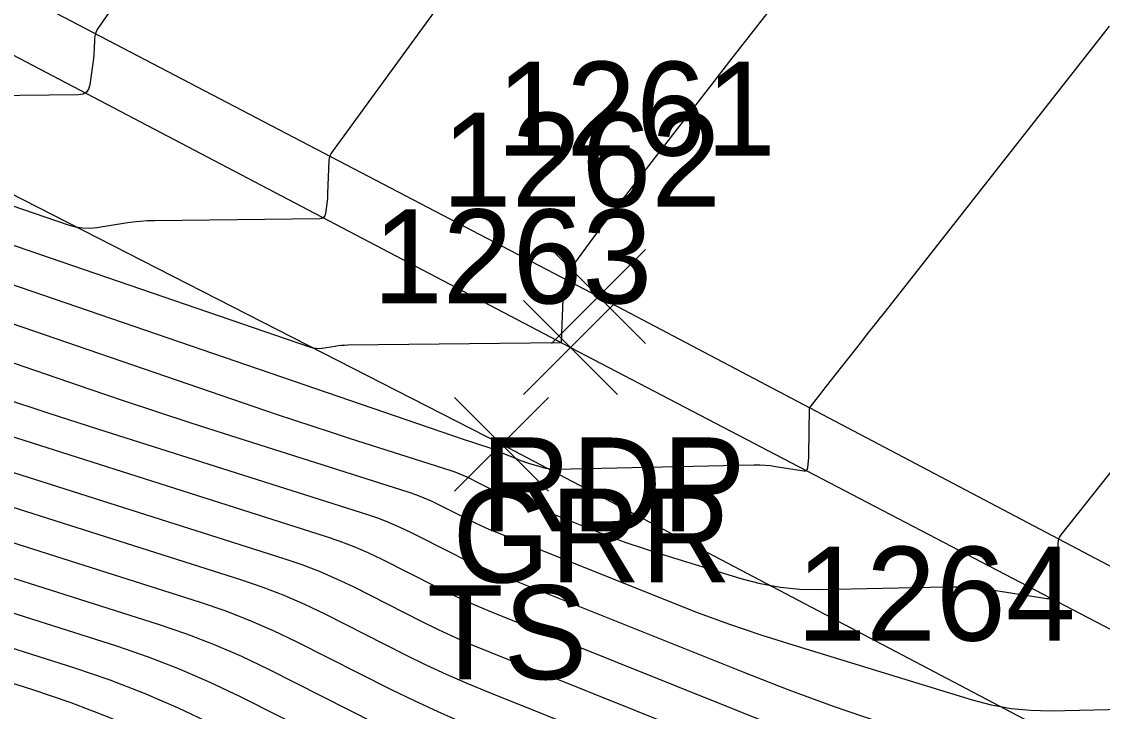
# Model space of a CAD drawing. Extents: x 1650836 to 1652450, y 332578 to 333908.
# Drawn here: x 1652057.01 to 1652080.03, y 332787.8 to 332802.49 of the extents above; entities that cross this region are included whole.
import ezdxf

# ---------------------------------------------------------------- set-up
doc = ezdxf.new("R2010")
doc.units = 0
for name, color, linetype in [('L_A', 7, 'Continuous'), ('L_I', 7, 'Continuous'), ('L_TIC', 7, 'Continuous'), ('LELB', 7, 'Continuous'), ('LSOGCMA', 7, 'Continuous'), ('LSOGCMI', 7, 'Continuous'), ('P_A', 7, 'Continuous'), ('P_I', 7, 'Continuous'), ('P_TIC', 7, 'Continuous'), ('PET', 7, 'Continuous'), ('R_A', 7, 'Continuous'), ('R_I', 7, 'Continuous'), ('R_TIC', 7, 'Continuous'), ('RGR', 7, 'Continuous'), ('S_I', 7, 'Continuous')]:
    doc.layers.add(name, color=color, linetype=linetype)

msp = doc.modelspace()

# ---------------------------------------------------------------- linework, layer by layer
at = {"layer": 'L_TIC'}
for points in [[(1652066.23, 332792.489), (1652068.23, 332794.489)], [(1652068.23, 332792.489), (1652066.23, 332794.489)]]:
    msp.add_lwpolyline(points, dxfattribs=at)
at = {"layer": 'LELB'}
msp.add_lwpolyline([(1651844.759, 332915.941), (1651880.379, 332894.976), (1651917.082, 332874.787), (1651949.824, 332853.945), (1651967.074, 332844.342), (1652000.53, 332828.254), (1652035.357, 332809.776), (1652067.23, 332793.489), (1652106.029, 332773.108), (1652143.274, 332753.324), (1652172.167, 332734.049)], dxfattribs=at)
at = {"layer": 'LSOGCMA'}
for points in [[(1652084.408, 332798.193), (1652079.147, 332791.563), (1652079.118, 332791.52), (1652079.098, 332791.475), (1652079.085, 332791.426), (1652079.08, 332791.375), (1652079.073, 332790.881), (1652079.073, 332790.852), (1652079.071, 332790.822), (1652079.069, 332790.793), (1652079.067, 332790.764), (1652079.023, 332790.335), (1652079.006, 332790.265), (1652078.97, 332790.219), (1652078.917, 332790.197), (1652078.845, 332790.198), (1652077.624, 332790.388), (1652077.393, 332790.419), (1652077.161, 332790.44), (1652076.929, 332790.45), (1652076.696, 332790.45), (1652074.013, 332790.394), (1652073.587, 332790.402), (1652073.166, 332790.443), (1652072.75, 332790.518), (1652072.338, 332790.627), (1652070.624, 332791.151), (1652070.255, 332791.269), (1652069.888, 332791.394), (1652069.524, 332791.527), (1652069.162, 332791.667), (1652067.175, 332792.464), (1652067.089, 332792.5), (1652067.003, 332792.537), (1652066.919, 332792.577), (1652066.835, 332792.618), (1652066.501, 332792.787), (1652066.417, 332792.827), (1652066.332, 332792.864), (1652066.245, 332792.897), (1652066.156, 332792.927), (1652063.995, 332793.614), (1652063.606, 332793.739), (1652063.217, 332793.866), (1652062.829, 332793.995), (1652062.441, 332794.127), (1652036.56, 332803.009)], [(1652099.467, 332773.331), (1652077.425, 332781.287), (1652076.819, 332781.485), (1652076.204, 332781.642), (1652075.58, 332781.76), (1652074.947, 332781.838), (1652072.399, 332782.072), (1652071.768, 332782.153), (1652071.147, 332782.279), (1652070.537, 332782.45), (1652069.938, 332782.665), (1652066.609, 332784), (1652065.86, 332784.31), (1652065.118, 332784.635), (1652064.384, 332784.977), (1652063.656, 332785.335), (1652060.452, 332786.954), (1652059.67, 332787.33), (1652058.875, 332787.673), (1652058.067, 332787.984), (1652057.246, 332788.263), (1652039.633, 332793.856)]]:
    msp.add_lwpolyline(points, dxfattribs=at)
at = {"layer": 'LSOGCMI'}
for points in [[(1652067.548, 332805.106), (1652063.62, 332799.719), (1652063.592, 332799.676), (1652063.572, 332799.629), (1652063.559, 332799.58), (1652063.554, 332799.529), (1652063.527, 332798.828), (1652063.525, 332798.774), (1652063.521, 332798.72), (1652063.516, 332798.667), (1652063.509, 332798.613), (1652063.48, 332798.4), (1652063.467, 332798.353), (1652063.442, 332798.32), (1652063.406, 332798.299), (1652063.358, 332798.292), (1652059.84, 332798.249), (1652059.685, 332798.244), (1652059.53, 332798.234), (1652059.376, 332798.218), (1652059.222, 332798.197), (1652058.608, 332798.1), (1652058.456, 332798.085), (1652058.305, 332798.089), (1652058.155, 332798.112), (1652058.008, 332798.153), (1652036.086, 332805.676)], [(1652072.908, 332802.698), (1652072.499, 332802.172), (1652072.09, 332801.645), (1652071.681, 332801.118), (1652069.335, 332798.089), (1652069.255, 332797.984), (1652069.175, 332797.879), (1652069.096, 332797.773), (1652069.018, 332797.667), (1652068.706, 332797.239), (1652068.638, 332797.13), (1652068.587, 332797.013), (1652068.555, 332796.891), (1652068.541, 332796.762), (1652068.5, 332795.674), (1652068.5, 332795.665), (1652068.498, 332795.657), (1652068.498, 332795.655), (1652068.497, 332795.654), (1652068.496, 332795.653), (1652068.494, 332795.653), (1652063.958, 332795.597), (1652063.889, 332795.595), (1652063.82, 332795.59), (1652063.752, 332795.583), (1652063.684, 332795.574), (1652063.412, 332795.531), (1652063.345, 332795.525), (1652063.278, 332795.526), (1652063.212, 332795.536), (1652063.146, 332795.555), (1652036.244, 332804.787)], [(1652060.192, 332804.595), (1652058.632, 332802.34), (1652058.602, 332802.29), (1652058.58, 332802.237), (1652058.566, 332802.182), (1652058.56, 332802.125), (1652058.551, 332801.889), (1652058.548, 332801.83), (1652058.544, 332801.771), (1652058.538, 332801.712), (1652058.531, 332801.654), (1652058.461, 332801.143), (1652058.435, 332801.051), (1652058.387, 332800.985), (1652058.316, 332800.945), (1652058.221, 332800.931), (1652055.722, 332800.9)], [(1652036.402, 332803.898), (1652066.415, 332793.598), (1652066.481, 332793.576), (1652066.547, 332793.554), (1652066.613, 332793.532), (1652066.679, 332793.511), (1652067.047, 332793.394), (1652067.062, 332793.389), (1652067.077, 332793.383), (1652067.092, 332793.377), (1652067.106, 332793.37), (1652067.163, 332793.341), (1652067.177, 332793.334), (1652067.192, 332793.327), (1652067.206, 332793.321), (1652067.221, 332793.315), (1652067.559, 332793.179), (1652067.621, 332793.155), (1652067.683, 332793.133), (1652067.745, 332793.111), (1652067.808, 332793.091), (1652068.1, 332793.002), (1652068.17, 332792.984), (1652068.241, 332792.971), (1652068.313, 332792.964), (1652068.385, 332792.962), (1652072.616, 332793.051), (1652072.73, 332793.051), (1652072.844, 332793.046), (1652072.957, 332793.036), (1652073.07, 332793.02), (1652073.669, 332792.927), (1652073.704, 332792.927), (1652073.73, 332792.938), (1652073.747, 332792.96), (1652073.756, 332792.994), (1652073.777, 332793.204), (1652073.778, 332793.219), (1652073.779, 332793.233), (1652073.78, 332793.248), (1652073.78, 332793.262), (1652073.794, 332794.249), (1652073.795, 332794.258), (1652073.797, 332794.266), (1652073.8, 332794.273), (1652073.805, 332794.28), (1652074.058, 332794.605), (1652074.102, 332794.661), (1652074.146, 332794.717), (1652074.19, 332794.773), (1652074.234, 332794.83), (1652074.904, 332795.679), (1652075.03, 332795.839), (1652075.157, 332795.999), (1652075.283, 332796.16), (1652075.409, 332796.32), (1652079.954, 332802.098), (1652080.184, 332802.389)], [(1652080.776, 332787.85), (1652078.926, 332787.811), (1652078.502, 332787.819), (1652078.084, 332787.86), (1652077.669, 332787.934), (1652077.26, 332788.042), (1652073.44, 332789.212), (1652072.764, 332789.426), (1652072.093, 332789.655), (1652071.426, 332789.898), (1652070.765, 332790.156), (1652067.129, 332791.613), (1652066.971, 332791.679), (1652066.815, 332791.747), (1652066.66, 332791.819), (1652066.507, 332791.895), (1652065.896, 332792.203), (1652065.742, 332792.277), (1652065.586, 332792.345), (1652065.427, 332792.406), (1652065.265, 332792.461), (1652061.311, 332793.717), (1652060.598, 332793.945), (1652059.887, 332794.178), (1652059.177, 332794.415), (1652058.468, 332794.656), (1652036.718, 332802.12)], [(1652036.876, 332801.231), (1652054.495, 332795.185), (1652055.525, 332794.834), (1652056.557, 332794.49), (1652057.591, 332794.152), (1652058.627, 332793.82), (1652064.374, 332791.995), (1652064.609, 332791.915), (1652064.84, 332791.826), (1652065.068, 332791.728), (1652065.291, 332791.62), (1652066.178, 332791.172), (1652066.401, 332791.062), (1652066.626, 332790.957), (1652066.854, 332790.858), (1652067.083, 332790.763), (1652072.368, 332788.644), (1652073.329, 332788.27), (1652074.297, 332787.917), (1652075.273, 332787.584), (1652076.256, 332787.272), (1652082.321, 332785.415)], [(1652036.958, 332796.205), (1652059.028, 332789.196), (1652059.703, 332788.967), (1652060.367, 332788.711), (1652061.02, 332788.429), (1652061.662, 332788.121), (1652064.21, 332786.833), (1652064.85, 332786.518), (1652065.496, 332786.218), (1652066.149, 332785.931), (1652066.808, 332785.658), (1652071.714, 332783.691), (1652072.145, 332783.536), (1652072.583, 332783.414), (1652073.029, 332783.323), (1652073.483, 332783.265), (1652075.314, 332783.097), (1652075.769, 332783.041), (1652076.217, 332782.956), (1652076.659, 332782.843), (1652077.094, 332782.701), (1652103.425, 332773.197)], [(1652041.123, 332795.631), (1652059.919, 332789.663), (1652060.52, 332789.458), (1652061.112, 332789.23), (1652061.694, 332788.979), (1652062.267, 332788.704), (1652064.538, 332787.556), (1652065.108, 332787.276), (1652065.685, 332787.008), (1652066.266, 332786.752), (1652066.854, 332786.509), (1652072.602, 332784.204), (1652072.949, 332784.079), (1652073.301, 332783.981), (1652073.66, 332783.908), (1652074.025, 332783.861), (1652075.497, 332783.726), (1652075.863, 332783.681), (1652076.223, 332783.613), (1652076.579, 332783.522), (1652076.929, 332783.408), (1652105.405, 332773.13)], [(1652036.597, 332795.57), (1652058.137, 332788.73), (1652058.885, 332788.476), (1652059.621, 332788.192), (1652060.345, 332787.879), (1652061.057, 332787.537), (1652063.881, 332786.11), (1652064.591, 332785.761), (1652065.308, 332785.428), (1652066.031, 332785.11), (1652066.762, 332784.808), (1652070.826, 332783.178), (1652071.341, 332782.993), (1652071.865, 332782.846), (1652072.398, 332782.738), (1652072.941, 332782.669), (1652075.131, 332782.468), (1652075.674, 332782.401), (1652076.21, 332782.299), (1652076.739, 332782.164), (1652077.26, 332781.994), (1652101.446, 332773.264)], [(1652045.288, 332795.058), (1652060.81, 332790.129), (1652061.338, 332789.95), (1652061.858, 332789.749), (1652062.369, 332789.529), (1652062.872, 332789.287), (1652064.866, 332788.279), (1652065.367, 332788.033), (1652065.873, 332787.798), (1652066.384, 332787.573), (1652066.9, 332787.36), (1652073.491, 332784.717), (1652073.753, 332784.623), (1652074.019, 332784.548), (1652074.291, 332784.493), (1652074.567, 332784.458), (1652075.68, 332784.356), (1652075.957, 332784.321), (1652076.23, 332784.27), (1652076.498, 332784.201), (1652076.763, 332784.115), (1652100.155, 332775.671)], [(1652091.577, 332779.415), (1652076.598, 332784.822), (1652076.418, 332784.88), (1652076.236, 332784.927), (1652076.051, 332784.962), (1652075.864, 332784.985), (1652075.108, 332785.054), (1652074.921, 332785.078), (1652074.737, 332785.115), (1652074.556, 332785.166), (1652074.379, 332785.23), (1652066.946, 332788.21), (1652066.501, 332788.394), (1652066.061, 332788.588), (1652065.626, 332788.79), (1652065.194, 332789.002), (1652063.477, 332789.87), (1652063.044, 332790.078), (1652062.603, 332790.269), (1652062.156, 332790.441), (1652061.701, 332790.595), (1652049.453, 332794.485)], [(1652053.258, 332794.026), (1652062.592, 332791.062), (1652062.974, 332790.932), (1652063.349, 332790.788), (1652063.718, 332790.628), (1652064.082, 332790.454), (1652065.522, 332789.726), (1652065.884, 332789.548), (1652066.25, 332789.377), (1652066.619, 332789.215), (1652066.992, 332789.061), (1652075.267, 332785.743), (1652075.36, 332785.709), (1652075.455, 332785.683), (1652075.552, 332785.663), (1652075.65, 332785.651), (1652076.047, 332785.614), (1652076.145, 332785.602), (1652076.243, 332785.584), (1652076.338, 332785.559), (1652076.433, 332785.528), (1652083, 332783.158)], [(1652076.155, 332786.256), (1652067.037, 332789.912), (1652066.736, 332790.036), (1652066.438, 332790.167), (1652066.143, 332790.305), (1652065.85, 332790.449), (1652064.686, 332791.037), (1652064.393, 332791.178), (1652064.095, 332791.307), (1652063.791, 332791.423), (1652063.483, 332791.528), (1652055.942, 332793.923)]]:
    msp.add_lwpolyline(points, dxfattribs=at)
at = {"layer": 'P_TIC'}
for points in [[(1652068.296, 332795.636), (1652070.296, 332797.636)], [(1652070.296, 332795.636), (1652068.296, 332797.636)]]:
    msp.add_lwpolyline(points, dxfattribs=at)
at = {"layer": 'PET'}
msp.add_lwpolyline([(1651764.546, 332972.615), (1651784.506, 332958.597), (1651809.702, 332941.927), (1651846.26, 332918.158), (1651881.765, 332897.162), (1651918.116, 332876.642), (1651951.432, 332858.415), (1651975.296, 332845.48), (1652002.223, 332831.337), (1652037.173, 332813.417), (1652069.296, 332796.636), (1652107.428, 332776.545), (1652145.079, 332756.921), (1652175.234, 332740.226), (1652190.754, 332731.861), (1652206.573, 332723.523), (1652239.422, 332706.921), (1652282.404, 332684.366), (1652332.494, 332658.525), (1652365.542, 332641.171), (1652388.914, 332629.021)], dxfattribs=at)
at = {"layer": 'R_TIC'}
for points in [[(1652067.698, 332794.548), (1652069.698, 332796.548)], [(1652069.698, 332794.548), (1652067.698, 332796.548)]]:
    msp.add_lwpolyline(points, dxfattribs=at)
at = {"layer": 'RGR'}
msp.add_lwpolyline([(1651963.926, 332842.71), (1651967.074, 332844.342), (1651975.028, 332844.451), (1652001.752, 332830.477), (1652036.76, 332812.304), (1652068.698, 332795.548), (1652107.135, 332775.504), (1652144.421, 332755.8), (1652165.98, 332744.268), (1652170.761, 332738.792), (1652172.167, 332734.049)], dxfattribs=at)

# ---------------------------------------------------------------- texts
at = {"layer": 'L_A'}
msp.add_text('TS', height=2, dxfattribs=at).set_placement((1652065.64, 332788.489))
at = {"layer": 'L_I'}
msp.add_text('1263', height=2, dxfattribs=at).set_placement((1652064.49, 332796.489))
at = {"layer": 'P_A'}
msp.add_text('RDP', height=2, dxfattribs=at).set_placement((1652066.784, 332791.636))
at = {"layer": 'P_I'}
msp.add_text('1261', height=2, dxfattribs=at).set_placement((1652067.123, 332799.636))
at = {"layer": 'R_A'}
msp.add_text('GRR', height=2, dxfattribs=at).set_placement((1652066.186, 332790.548))
at = {"layer": 'R_I'}
msp.add_text('1262', height=2, dxfattribs=at).set_placement((1652065.958, 332798.548))
at = {"layer": 'S_I'}
msp.add_text('1264', height=2, dxfattribs=at).set_placement((1652073.51, 332789.31))

doc.saveas('drawing.dxf')
